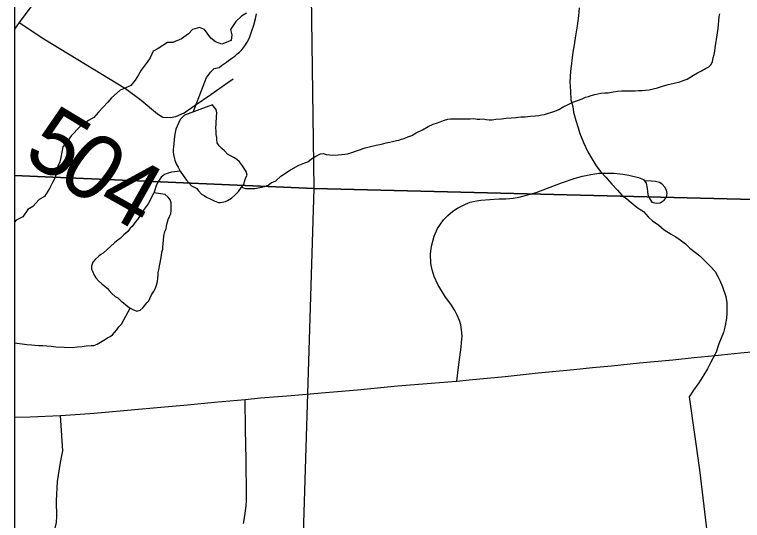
# Model space of a CAD drawing. Extents: x -6.1 to 38, y -7.7 to 22.
# Drawn here: x 2.1 to 2.73, y 18.789 to 19.227 of the extents above; entities that cross this region are included whole.
import ezdxf

# ---------------------------------------------------------------- set-up
doc = ezdxf.new("R2010")
doc.units = 0
for name, color, linetype in [('GM_X_Corporation', 7, 'Continuous'), ('GM_X_County_Road', 7, 'Continuous'), ('GM_X_Minor_Lake', 7, 'Continuous'), ('GM_X_Minor_River', 7, 'Continuous'), ('GM_X_Township_Road', 7, 'Continuous'), ('GM_X_Township_Road_Text', 7, 'Continuous'), ('SH_Data', 7, 'Continuous')]:
    doc.layers.add(name, color=color, linetype=linetype)

msp = doc.modelspace()

# ---------------------------------------------------------------- linework, layer by layer
at = {"layer": 'GM_X_Corporation'}
for points in [[(2.1, 20.10488), (2.1, 19.08787), (2.3594, 19.07674), (2.34542, 20.09827)], [(2.34542, 20.09827), (2.41961, 20.09248), (2.47052, 20.0902), (2.61883, 20.08595), (2.79073, 20.08068), (2.90281, 20.07752), (3.06866, 20.07303), (3.29109, 20.06779), (3.31497, 20.0668), (3.29694, 19.18347), (3.29403, 19.05339), (2.3594, 19.07674)], [(2.1, 19.08787), (2.1, 18.08314), (2.32853, 18.07616), (2.3594, 19.07674)], [(2.3594, 19.07674), (3.29403, 19.05339), (3.28738, 18.66674), (3.27769, 18.15146), (3.27494, 18.04606), (2.32853, 18.07616)]]:
    msp.add_lwpolyline(points, close=True, dxfattribs=at)
for points in [[(2.1, 20.09414), (2.1, 15.06368), (2.27273, 15.0594), (2.84159, 15.04746)], [(2.1, 19.36551), (2.1, 14.52316), (2.69973, 14.52546), (2.99532, 14.5306)]]:
    msp.add_lwpolyline(points, dxfattribs=at)
at = {"layer": 'GM_X_County_Road'}
for points in [[(2.11501, 19.23529), (2.1041, 19.22042), (2.1, 19.21468)], [(2.1, 18.87871), (2.11339, 18.87901), (2.13984, 18.88003), (2.16528, 18.88188), (2.17539, 18.88268), (2.201, 18.88496), (2.22661, 18.88723), (2.24983, 18.88948), (2.27304, 18.89174), (2.29977, 18.89408), (2.31301, 18.89543), (2.33947, 18.89752), (2.36592, 18.89961), (2.39686, 18.90248), (2.4143, 18.9041), (2.43175, 18.90572), (2.45345, 18.90747), (2.47515, 18.90921), (2.48314, 18.90985), (2.49384, 18.91104), (2.50942, 18.91246), (2.52499, 18.91389), (2.55347, 18.91706), (2.58424, 18.92006), (2.60055, 18.92165), (2.61686, 18.92324), (2.64114, 18.92567), (2.67021, 18.92844), (2.68846, 18.93027), (2.70671, 18.93211), (2.7288, 18.93428), (2.75088, 18.93646)]]:
    msp.add_lwpolyline(points, dxfattribs=at)
at = {"layer": 'GM_X_Minor_Lake'}
for points in [[(2.24732, 19.14024), (2.24341, 19.13662), (2.23971, 19.12821), (2.23898, 19.12516), (2.23864, 19.12212), (2.23761, 19.1126), (2.23725, 19.1107), (2.23728, 19.10842), (2.23769, 19.10614), (2.2381, 19.10348), (2.23888, 19.10121), (2.24006, 19.09818), (2.24162, 19.09515), (2.24356, 19.09175), (2.24588, 19.08797), (2.24897, 19.08381), (2.25321, 19.07891), (2.2578, 19.07668), (2.25934, 19.07479), (2.26204, 19.07177), (2.26433, 19.07066), (2.26625, 19.06915), (2.26892, 19.06804), (2.27351, 19.06581), (2.27656, 19.0647), (2.27847, 19.06471), (2.28264, 19.06551), (2.28453, 19.06629), (2.28793, 19.06823), (2.29093, 19.0713), (2.29394, 19.07399), (2.29656, 19.07782), (2.29843, 19.08012), (2.29916, 19.08279), (2.30026, 19.08622), (2.30138, 19.08814), (2.30058, 19.09155), (2.29748, 19.09647), (2.29478, 19.09986), (2.29248, 19.10174), (2.29056, 19.10324), (2.28712, 19.10511), (2.28444, 19.1066), (2.28175, 19.10924), (2.27944, 19.1115), (2.27713, 19.11376), (2.27558, 19.1164), (2.27517, 19.11906), (2.27515, 19.12096), (2.27474, 19.12362), (2.27471, 19.12628), (2.27429, 19.12932), (2.27464, 19.13236), (2.27461, 19.13465), (2.27496, 19.13731), (2.27494, 19.13921), (2.27528, 19.14226), (2.27448, 19.14529), (2.27294, 19.14718), (2.2714, 19.14906), (2.24732, 19.14024)], [(2.29394, 19.07399), (2.29656, 19.07782), (2.29843, 19.08012), (2.29916, 19.08279), (2.30026, 19.08622), (2.30138, 19.08814), (2.30058, 19.09155), (2.29748, 19.09647), (2.29478, 19.09986), (2.29248, 19.10174), (2.29056, 19.10324), (2.28712, 19.10511), (2.28444, 19.1066), (2.28175, 19.10924), (2.27944, 19.1115), (2.27713, 19.11376), (2.27558, 19.1164), (2.27517, 19.11906), (2.27515, 19.12096), (2.27474, 19.12362), (2.27471, 19.12628), (2.27429, 19.12932), (2.27464, 19.13236), (2.27461, 19.13465), (2.27496, 19.13731), (2.27494, 19.13921), (2.27528, 19.14226), (2.27448, 19.14529), (2.27294, 19.14718), (2.2714, 19.14906), (2.24732, 19.14024)], [(2.24732, 19.14024), (2.24341, 19.13662), (2.23971, 19.12821), (2.23898, 19.12516), (2.23864, 19.12212), (2.23761, 19.1126), (2.23725, 19.1107), (2.23728, 19.10842), (2.23769, 19.10614), (2.2381, 19.10348), (2.23888, 19.10121), (2.24006, 19.09818), (2.24162, 19.09515), (2.24356, 19.09175), (2.24588, 19.08797), (2.24897, 19.08381), (2.25321, 19.07891), (2.2578, 19.07668), (2.25934, 19.07479), (2.26204, 19.07177), (2.26433, 19.07066), (2.26625, 19.06915), (2.26892, 19.06804), (2.27351, 19.06581), (2.27656, 19.0647), (2.27847, 19.06471), (2.28264, 19.06551), (2.28453, 19.06629), (2.28793, 19.06823), (2.29093, 19.0713), (2.29394, 19.07399)], [(2.22059, 19.07289), (2.21575, 19.06333), (2.21239, 19.05873), (2.21052, 19.05567), (2.20828, 19.05261), (2.20641, 19.04993), (2.20453, 19.04763), (2.20342, 19.04572), (2.20192, 19.0438), (2.20004, 19.04226), (2.19816, 19.03958), (2.19478, 19.0365), (2.19139, 19.03343), (2.18838, 19.03112), (2.1865, 19.02958), (2.18311, 19.0265), (2.1801, 19.02381), (2.17671, 19.02073), (2.17483, 19.01957), (2.17294, 19.01803), (2.16993, 19.01534), (2.16768, 19.01304), (2.16658, 19.0096), (2.16661, 19.00694), (2.16739, 19.00505), (2.16895, 19.00164), (2.1705, 18.99937), (2.17281, 18.99674), (2.1755, 18.9941), (2.17819, 18.99223), (2.18011, 18.99034), (2.18203, 18.98846), (2.18434, 18.98582), (2.18704, 18.98319), (2.18933, 18.98207), (2.19241, 18.97906), (2.19432, 18.97756), (2.19624, 18.97605), (2.19816, 18.97455), (2.20008, 18.97305), (2.20237, 18.97193)], [(2.22059, 19.07289), (2.21575, 19.06333), (2.21239, 19.05873), (2.21052, 19.05567), (2.20828, 19.05261), (2.20641, 19.04993), (2.20453, 19.04763), (2.20342, 19.04572), (2.20192, 19.0438), (2.20004, 19.04226), (2.19816, 19.03958), (2.19478, 19.0365), (2.19139, 19.03343), (2.18838, 19.03112), (2.1865, 19.02958), (2.18311, 19.0265), (2.1801, 19.02381), (2.17671, 19.02073), (2.17483, 19.01957), (2.17294, 19.01803), (2.16993, 19.01534), (2.16768, 19.01304), (2.16658, 19.0096), (2.16661, 19.00694), (2.16739, 19.00505), (2.16895, 19.00164), (2.1705, 18.99937), (2.17281, 18.99674), (2.1755, 18.9941), (2.17819, 18.99223), (2.18011, 18.99034), (2.18203, 18.98846), (2.18434, 18.98582), (2.18704, 18.98319), (2.18933, 18.98207), (2.19241, 18.97906), (2.19432, 18.97756), (2.19624, 18.97605), (2.19816, 18.97455), (2.20008, 18.97305), (2.20237, 18.97193), (2.20581, 18.97044), (2.20884, 18.97123), (2.21148, 18.97354), (2.21447, 18.97776), (2.21635, 18.9793), (2.21709, 18.98158), (2.21857, 18.98464), (2.22044, 18.98732), (2.22193, 18.99038), (2.22304, 18.99305), (2.22376, 18.9961), (2.22411, 18.99915), (2.22446, 19.00181), (2.22443, 19.00409), (2.22515, 19.00752), (2.2255, 19.00981), (2.22623, 19.01248), (2.22658, 19.01552), (2.2273, 19.01857), (2.22765, 19.02162), (2.22837, 19.02429), (2.22835, 19.02619), (2.2287, 19.02885), (2.22904, 19.0319), (2.22939, 19.03533), (2.2301, 19.03951), (2.23121, 19.04181), (2.23157, 19.04409), (2.23229, 19.04676), (2.23302, 19.04981), (2.23413, 19.05248), (2.23524, 19.05478), (2.23559, 19.05782), (2.23557, 19.05972), (2.23554, 19.06163), (2.23551, 19.06429), (2.23472, 19.06694), (2.23317, 19.06921), (2.23049, 19.07146), (2.22059, 19.07289)], [(2.20237, 18.97193), (2.20581, 18.97044), (2.20884, 18.97123), (2.21148, 18.97354), (2.21447, 18.97776), (2.21635, 18.9793), (2.21709, 18.98158), (2.21857, 18.98464), (2.22044, 18.98732), (2.22193, 18.99038), (2.22304, 18.99305), (2.22376, 18.9961), (2.22411, 18.99915), (2.22446, 19.00181), (2.22443, 19.00409), (2.22515, 19.00752), (2.2255, 19.00981), (2.22623, 19.01248), (2.22658, 19.01552), (2.2273, 19.01857), (2.22765, 19.02162), (2.22837, 19.02429), (2.22835, 19.02619), (2.2287, 19.02885), (2.22904, 19.0319), (2.22939, 19.03533), (2.2301, 19.03951), (2.23121, 19.04181), (2.23157, 19.04409), (2.23229, 19.04676), (2.23302, 19.04981), (2.23413, 19.05248), (2.23524, 19.05478), (2.23559, 19.05782), (2.23557, 19.05972), (2.23554, 19.06163), (2.23551, 19.06429), (2.23472, 19.06694), (2.23317, 19.06921), (2.23049, 19.07146), (2.22059, 19.07289)]]:
    msp.add_lwpolyline(points, dxfattribs=at)
at = {"layer": 'GM_X_Minor_River'}
for points in [[(2.58904, 19.23317), (2.58831, 19.22634), (2.58722, 19.21762), (2.58575, 19.20889), (2.58465, 19.20131), (2.58355, 19.19486), (2.58136, 19.17817), (2.58103, 19.16908), (2.58144, 19.16112), (2.58186, 19.15354), (2.58339, 19.14786), (2.58417, 19.14294), (2.5861, 19.13574), (2.58802, 19.12931), (2.58955, 19.12439), (2.59261, 19.11644), (2.59643, 19.10849), (2.60023, 19.10206), (2.60366, 19.09639), (2.60746, 19.09148), (2.61202, 19.08657), (2.61734, 19.08053), (2.62227, 19.07524), (2.62607, 19.07109), (2.63024, 19.0677), (2.63404, 19.06468), (2.63935, 19.06015), (2.64465, 19.05676), (2.64883, 19.05223), (2.65262, 19.04884), (2.65793, 19.04507), (2.66248, 19.04092), (2.66855, 19.03715), (2.67271, 19.03489), (2.6765, 19.03225), (2.68105, 19.02886), (2.68485, 19.02509), (2.68978, 19.02132), (2.69357, 19.0183), (2.70268, 19.00924), (2.70686, 19.00471), (2.70915, 19.00055), (2.71105, 18.99639), (2.71297, 18.99147), (2.71603, 18.98314), (2.71681, 18.97784), (2.71685, 18.96912), (2.7165, 18.96419), (2.71502, 18.95661), (2.71391, 18.95205), (2.71204, 18.94712), (2.7098, 18.94218), (2.70757, 18.93497), (2.70495, 18.93003), (2.7027, 18.92585), (2.70008, 18.92054), (2.69708, 18.91522), (2.69258, 18.90838), (2.68808, 18.90192), (2.68433, 18.89622), (2.69332, 18.83296), (2.7012, 18.76515)], [(2.3008, 19.2286), (2.29665, 19.22592), (2.29176, 19.22136), (2.28688, 19.21451), (2.28804, 19.20997), (2.28768, 19.20504), (2.27939, 19.2016), (2.27409, 19.20385), (2.26992, 19.20686), (2.2646, 19.21442), (2.26005, 19.2163), (2.25402, 19.21438), (2.25064, 19.21058), (2.24461, 19.20639), (2.23707, 19.20332), (2.23254, 19.20331), (2.22425, 19.19796), (2.2201, 19.19567), (2.21749, 19.18998), (2.21486, 19.18618), (2.2096, 19.17933), (2.20736, 19.17515), (2.20435, 19.17059), (2.2006, 19.16603), (2.1957, 19.16374), (2.19155, 19.16183), (2.18403, 19.15535), (2.18064, 19.15155), (2.17651, 19.14698), (2.17275, 19.1428), (2.16862, 19.13824), (2.1641, 19.13556), (2.15657, 19.13023), (2.14905, 19.12224), (2.14529, 19.11692), (2.14191, 19.11273), (2.1408, 19.10818), (2.14007, 19.10363), (2.13933, 19.09984), (2.13746, 19.09604), (2.13635, 19.09035), (2.13524, 19.08617), (2.13299, 19.08199), (2.13037, 19.07668), (2.12587, 19.06984), (2.12135, 19.06717), (2.11571, 19.06108), (2.11157, 19.05841), (2.10706, 19.05233), (2.10141, 19.04927), (2.1, 19.04758)], [(2.25463, 19.14283), (2.26618, 19.17297), (2.26843, 19.17565), (2.26955, 19.17756), (2.27293, 19.18064), (2.27711, 19.18144), (2.27936, 19.18337), (2.28351, 19.18607), (2.2854, 19.18761), (2.28804, 19.18954), (2.29068, 19.19146), (2.29256, 19.193), (2.29482, 19.19493), (2.29669, 19.19685), (2.29932, 19.20029), (2.30156, 19.20336), (2.30342, 19.20718), (2.30525, 19.21252), (2.30709, 19.21825), (2.30855, 19.22358), (2.30964, 19.22816)], [(2.65671, 19.16392), (2.66125, 19.16549), (2.66618, 19.16668), (2.67111, 19.16787), (2.67604, 19.16906), (2.67906, 19.17023), (2.68247, 19.1714), (2.68474, 19.17295), (2.68813, 19.17488), (2.69153, 19.17682), (2.69493, 19.17876), (2.69833, 19.18069), (2.70136, 19.18224), (2.70323, 19.18416), (2.70434, 19.18683), (2.70507, 19.18988), (2.70579, 19.19293), (2.70652, 19.1956), (2.70687, 19.19865), (2.7072, 19.20245), (2.70792, 19.20588), (2.70933, 19.2154), (2.70968, 19.21845), (2.71002, 19.22187), (2.71035, 19.22568), (2.71071, 19.22797)], [(2.29656, 19.07782), (2.29999, 19.07672), (2.30341, 19.07675), (2.30798, 19.07679), (2.31253, 19.0776), (2.31632, 19.0784), (2.31973, 19.07957), (2.32237, 19.0815), (2.32615, 19.08344), (2.33066, 19.08729), (2.33821, 19.09231), (2.34576, 19.09657), (2.35144, 19.0989), (2.35409, 19.09969), (2.3571, 19.10238), (2.36087, 19.1047), (2.36503, 19.10665), (2.36731, 19.10705), (2.36998, 19.10631), (2.37265, 19.10596), (2.37569, 19.10561), (2.38025, 19.10603), (2.38329, 19.10607), (2.38594, 19.10647), (2.38822, 19.10687), (2.39125, 19.10766), (2.40375, 19.11197), (2.40829, 19.11316), (2.41322, 19.11435), (2.41778, 19.11515), (2.42194, 19.11633), (2.4246, 19.11674), (2.42725, 19.11753), (2.43066, 19.11832), (2.43294, 19.11873), (2.43521, 19.11951), (2.43749, 19.11991), (2.44051, 19.12146), (2.44392, 19.12264), (2.44769, 19.12496), (2.45336, 19.12768), (2.45828, 19.13039), (2.46243, 19.13233), (2.46622, 19.13351), (2.46925, 19.13468), (2.47228, 19.13585), (2.47531, 19.13664), (2.47759, 19.13704), (2.48025, 19.13707), (2.48253, 19.13709), (2.48519, 19.13712), (2.48823, 19.13715), (2.49127, 19.13718), (2.49469, 19.13721), (2.49773, 19.13725), (2.50078, 19.1369), (2.50306, 19.13692), (2.50572, 19.13694), (2.50838, 19.13659), (2.51105, 19.13624), (2.51371, 19.13626), (2.51675, 19.13667), (2.52168, 19.1371), (2.52586, 19.13753), (2.53004, 19.13795), (2.53422, 19.13837), (2.53839, 19.13879), (2.54219, 19.13883), (2.54675, 19.13925), (2.55093, 19.13968), (2.55396, 19.14009), (2.55624, 19.14049), (2.5589, 19.1409), (2.56799, 19.14365), (2.57139, 19.1452), (2.57516, 19.14752), (2.57932, 19.14946), (2.58348, 19.15141), (2.58765, 19.15297), (2.59143, 19.15453), (2.59446, 19.1557), (2.59711, 19.15649), (2.59938, 19.15727), (2.60241, 19.15806), (2.60507, 19.15885), (2.60772, 19.15925), (2.61114, 19.15967), (2.61418, 19.1597), (2.61835, 19.1605), (2.62215, 19.16092), (2.62595, 19.16134), (2.62899, 19.16137), (2.63203, 19.1614), (2.63431, 19.16142), (2.63735, 19.16145), (2.64039, 19.16148), (2.64343, 19.16151), (2.64647, 19.16192), (2.6495, 19.16233), (2.65292, 19.16313), (2.65671, 19.16392)], [(2.24356, 19.09175), (2.23603, 19.09086), (2.233, 19.09008), (2.22998, 19.08892), (2.22697, 19.08663), (2.22472, 19.08319), (2.22285, 19.07977), (2.22058, 19.0728)], [(2.1, 18.94305), (2.10197, 18.94279), (2.10654, 18.94208), (2.11073, 18.94174), (2.11453, 18.9414), (2.11758, 18.94105), (2.121, 18.9407), (2.12442, 18.94073), (2.12785, 18.94039), (2.13165, 18.94005), (2.13584, 18.93971), (2.15029, 18.93909), (2.15447, 18.93951), (2.15865, 18.93993), (2.16206, 18.94035), (2.16624, 18.94077), (2.16852, 18.94079), (2.17155, 18.94197), (2.17457, 18.94352), (2.17721, 18.94544), (2.18061, 18.94738), (2.18288, 18.94854), (2.18476, 18.95008), (2.18664, 18.952), (2.18851, 18.9543), (2.19038, 18.95698), (2.19264, 18.95929), (2.20008, 18.97305)]]:
    msp.add_lwpolyline(points, dxfattribs=at)
at = {"layer": 'GM_X_Township_Road'}
for points in [[(2.1041, 19.22042), (2.12547, 19.20624), (2.16801, 19.18038), (2.19612, 19.16348), (2.2096, 19.15325), (2.22377, 19.1414), (2.22842, 19.13861), (2.2347, 19.13815), (2.23981, 19.13908), (2.24678, 19.14233), (2.25654, 19.14884), (2.27002, 19.15813), (2.28466, 19.16859), (2.28931, 19.17161)], [(2.48314, 18.90985), (2.48446, 18.92204), (2.48682, 18.93927), (2.48721, 18.94329), (2.48759, 18.94884), (2.48721, 18.95439), (2.48651, 18.95854), (2.48529, 18.9625), (2.48344, 18.96691), (2.48121, 18.97118), (2.47783, 18.97667), (2.47313, 18.98273), (2.46647, 18.99352), (2.46334, 19.00041), (2.46174, 19.00634), (2.46046, 19.01184), (2.46034, 19.02026), (2.4611, 19.0269), (2.46353, 19.03539), (2.46634, 19.04209), (2.47151, 19.04949), (2.47527, 19.05338), (2.47962, 19.05702), (2.4837, 19.05983), (2.49046, 19.06321), (2.49468, 19.06475), (2.4987, 19.06564), (2.50393, 19.06672), (2.5195, 19.06768), (2.52544, 19.06781), (2.53175, 19.06838), (2.53699, 19.06922), (2.54331, 19.07087), (2.55161, 19.07324), (2.57375, 19.08166), (2.5855, 19.08581), (2.59188, 19.08746), (2.59902, 19.08887), (2.60592, 19.09002), (2.61371, 19.09015), (2.61926, 19.09002), (2.62679, 19.08925), (2.63186, 19.0882), (2.63437, 19.08757), (2.64026, 19.08625), (2.64463, 19.08443), (2.64686, 19.08126), (2.6478, 19.07678), (2.64855, 19.07156), (2.64976, 19.06802), (2.652, 19.06493), (2.65564, 19.06409), (2.65918, 19.06419), (2.66273, 19.06661), (2.6645, 19.06923), (2.66515, 19.0723), (2.66468, 19.07529), (2.6631, 19.0779), (2.66095, 19.08042), (2.65843, 19.08201), (2.65508, 19.08285), (2.65172, 19.08322), (2.6464, 19.08341)], [(2.29815, 18.78647), (2.29939, 18.79309), (2.30001, 18.79753), (2.30048, 18.80199), (2.30082, 18.80647), (2.30096, 18.81096), (2.30051, 18.84202), (2.30014, 18.86805), (2.29977, 18.89408)], [(2.1, 18.71094), (2.10106, 18.7129), (2.10956, 18.72874), (2.11805, 18.74459), (2.12489, 18.75804), (2.13075, 18.76957), (2.13476, 18.78133), (2.13622, 18.78744), (2.13658, 18.79271), (2.13622, 18.80625), (2.13722, 18.82295), (2.13986, 18.83935), (2.14175, 18.84946), (2.14022, 18.87574), (2.13984, 18.88003)]]:
    msp.add_lwpolyline(points, dxfattribs=at)
at = {"layer": 'SH_Data'}
msp.add_line((2.1, 20.9), (2.1, 14.1), dxfattribs=at)

# ---------------------------------------------------------------- texts
at = {"layer": 'GM_X_Township_Road_Text'}
for s, rotation, p in [('5', 328.864, (2.10586, 19.10248)), ('0', 323.24564, (2.1346, 19.08521)), ('4', 330.65926, (2.16936, 19.0599))]:
    msp.add_text(s, height=0.05682, rotation=rotation, dxfattribs=at).set_placement(p)

doc.saveas('drawing.dxf')
